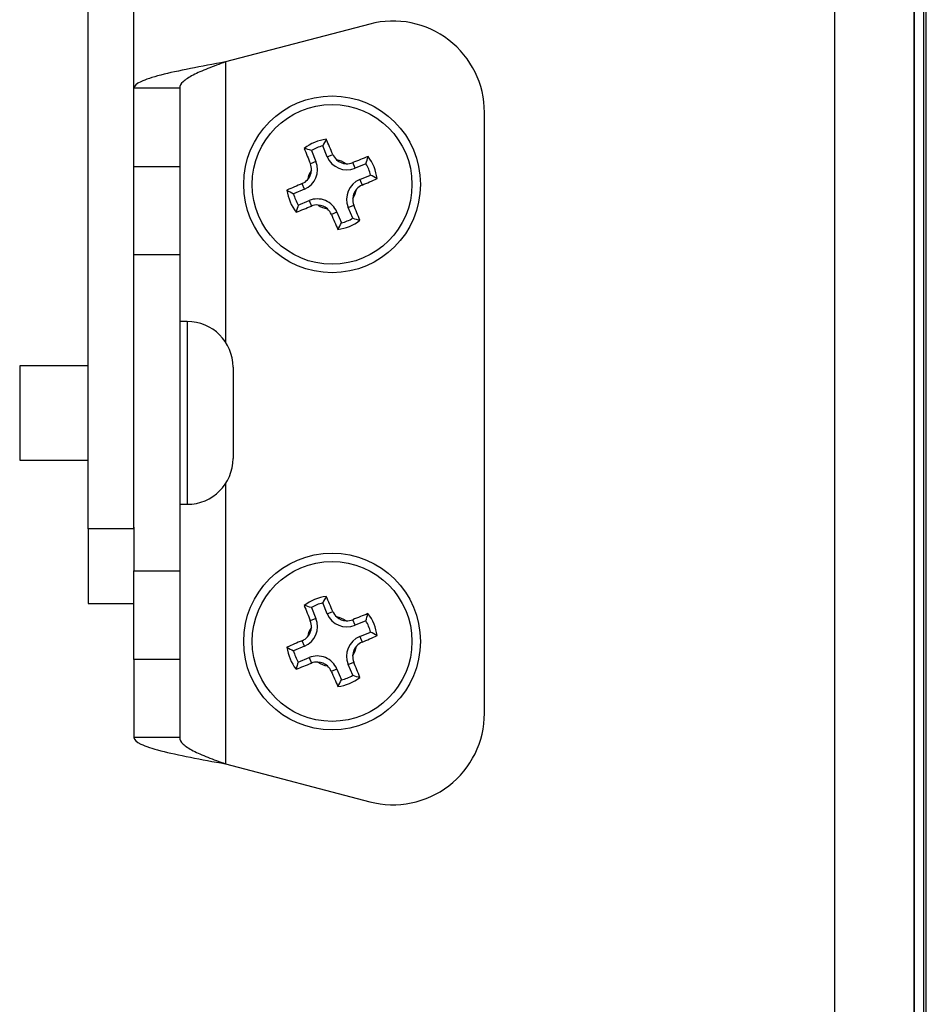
# Model space of a CAD drawing. Header units: inches. Extents: x 0 to 77643, y -44170 to 0.
# Tile 360 of 546: x 76172 to 76177.95, y -39557.85 to -39551.39. Entities that reach past the tile are written whole.
import ezdxf

# ---------------------------------------------------------------- set-up
doc = ezdxf.new("R2010")
doc.units = ezdxf.units.IN
doc.header["$MEASUREMENT"] = 0
doc.layers.get('0').update_dxf_attribs({"lineweight": 0})
doc.layers.add('FAKRO LOFT LADDERS', color=7, linetype='Continuous')

# ---------------------------------------------------------------- blocks, each defined once
blk = doc.blocks.new('A$C6AF374F8')
at = {"layer": 'FAKRO LOFT LADDERS', "color": 7, "linetype": 'Continuous'}
for p, q in [((707.346, 1575.321), (707.346, 2754.013)), ((707.5, 1575.167), (707.5, 2754.167)), ((706.696, 1575.971), (706.696, 2753.363)), ((706.696, 2753.363), (706.696, 1575.971)), ((701.5, 1581.167), (701.5, 2748.167)), ((652.5, 2186.563), (652.5, 2476.251)), ((655.5, 2186.563), (655.5, 2476.251)), ((670.975, 2219.689), (661.5, 2217.198)), ((661.5, 2217.198), (661.5, 2198.825)), ((658.5, 2215.476), (655.5, 2215.476)), ((658.5, 2215.476), (658.5, 2210.343)), ((678.5, 2174.448), (678.5, 2213.886)), ((667.146, 2211.387), (667.441, 2210.675)), ((668.181, 2210.982), (667.886, 2211.694)), ((668.181, 2210.982), (668.548, 2211.134)), ((655.5, 2210.343), (658.5, 2210.343)), ((658.5, 2210.343), (658.5, 2204.541)), ((667.441, 2210.675), (667.075, 2210.523)), ((670.01, 2210.225), (669.858, 2210.591)), ((670.721, 2210.52), (670.01, 2210.225)), ((670.317, 2209.485), (671.027, 2209.78)), ((670.317, 2209.485), (670.469, 2209.118)), ((666.685, 2208.846), (665.973, 2208.551)), ((666.685, 2208.846), (666.533, 2209.212)), ((666.281, 2207.811), (666.991, 2208.106)), ((666.991, 2208.106), (667.143, 2207.74)), ((669.56, 2207.656), (669.927, 2207.808)), ((669.854, 2206.947), (669.56, 2207.656)), ((668.82, 2207.349), (668.454, 2207.197)), ((668.82, 2207.349), (669.114, 2206.64)), ((658.5, 2204.541), (655.5, 2204.541)), ((658.5, 2204.541), (658.5, 2183.794)), ((659, 2200.167), (658.5, 2200.167)), ((659, 2200.167), (659, 2188.167)), ((648, 2197.267), (648, 2191.067)), ((652.5, 2197.267), (648, 2197.267)), ((662, 2197.167), (662, 2191.167)), ((648, 2191.067), (652.5, 2191.067)), ((661.5, 2189.509), (661.5, 2171.136)), ((658.5, 2188.167), (659, 2188.167)), ((652.5, 2186.563), (652.5, 2181.667)), ((655.5, 2186.563), (652.5, 2186.563)), ((655.5, 2186.666), (655.5, 2183.794)), ((655.5, 2183.794), (658.5, 2183.794)), ((655.5, 2177.991), (655.5, 2183.794)), ((658.5, 2183.794), (658.5, 2177.991)), ((652.5, 2181.667), (655.5, 2181.667)), ((668.18, 2180.985), (667.886, 2181.694)), ((667.146, 2181.387), (667.44, 2180.678)), ((668.18, 2180.985), (668.546, 2181.137)), ((667.44, 2180.678), (667.073, 2180.526)), ((670.009, 2180.228), (669.857, 2180.595)), ((670.719, 2180.523), (670.009, 2180.228)), ((670.315, 2179.488), (671.027, 2179.783)), ((666.683, 2178.849), (666.531, 2179.216)), ((670.315, 2179.488), (670.467, 2179.122)), ((666.683, 2178.849), (665.973, 2178.555)), ((655.5, 2177.991), (655.5, 2172.858)), ((658.5, 2177.991), (655.5, 2177.991)), ((658.5, 2177.991), (658.5, 2172.858)), ((666.279, 2177.814), (666.99, 2178.109)), ((666.99, 2178.109), (667.142, 2177.743)), ((669.559, 2177.66), (669.925, 2177.812)), ((668.819, 2177.353), (668.452, 2177.201)), ((668.819, 2177.353), (669.114, 2176.64)), ((669.854, 2176.947), (669.559, 2177.66)), ((658.5, 2172.858), (655.5, 2172.858)), ((661.5, 2171.136), (670.975, 2168.645))]:
    blk.add_line(p, q, dxfattribs=at)
for centre, radius in [((668.5, 2209.167), 5.8), ((668.5, 2209.167), 5.244), ((668.5, 2179.167), 5.8), ((668.5, 2179.167), 5.244)]:
    blk.add_circle(centre, radius, dxfattribs=at)
for centre, radius, start, end in [((672.5, 2213.886), 6, 0, 104.72873), ((668.5, 2209.167), 2.983, 97.30288, 127.74246), ((675.764, 2207.687), 8.839, 149.85398, 153.04177), ((555.88, 2163.262), 122.416, 23.02037, 23.52608), ((780.557, 2256.43), 122.416, 201.51927, 202.02497), ((664.415, 2202.981), 8.839, 72.00358, 75.19136), ((668.5, 2209.167), 2.601, 103.6614, 121.38395), ((669.474, 2211.518), 1.399, 202.52267, 292.52267), ((669.48, 2211.53), 1.013, 203.01686, 227.99224), ((668.5, 2209.167), 1.638, 55.61751, 79.36868), ((669.474, 2211.518), 1, 227.79609, 267.1901), ((715.753, 2097.137), 122.386, 111.51906, 112.02426), ((662.319, 2213.253), 8.835, 341.9829, 345.17292), ((668.5, 2209.167), 2.983, 7.2659, 37.70549), ((666.149, 2210.139), 1.399, 292.52267, 22.52267), ((668.5, 2209.167), 1.638, 145.67667, 169.42784), ((666.149, 2210.139), 1, 317.85525, 357.24926), ((666.133, 2210.142), 1.016, 357.08319, 21.99841), ((669.478, 2211.533), 1.016, 267.02502, 291.99678), ((668.5, 2209.167), 2.601, 13.61997, 31.34253), ((666.136, 2210.145), 1.013, 293.01753, 318.05137), ((670.853, 2208.192), 1.399, 112.52267, 202.52267), ((622.591, 2321.795), 122.427, 293.02135, 293.5259), ((667.016, 2201.899), 8.843, 59.83554, 63.02109), ((714.394, 2096.574), 122.386, 113.02109, 113.52628), ((668.5, 2209.167), 1.638, 325.78401, 349.20223), ((670.853, 2208.192), 1, 138.07936, 176.90689), ((670.865, 2208.186), 1.013, 113.01765, 138.27272), ((668.5, 2209.167), 2.983, 187.33986, 217.77944), ((669.976, 2216.428), 8.835, 239.87242, 243.06245), ((668.5, 2209.167), 2.601, 193.70282, 211.42538), ((667.527, 2206.813), 1.399, 22.52267, 112.52267), ((670.869, 2208.189), 1.016, 176.7492, 201.99138), ((674.692, 2205.082), 8.843, 162.02426, 165.20981), ((621.234, 2321.233), 122.427, 291.51945, 292.024), ((667.524, 2206.798), 1.016, 86.80733, 111.99299), ((668.5, 2209.167), 1.638, 235.84311, 259.26133), ((667.527, 2206.813), 1, 48.13846, 86.96599), ((667.521, 2206.801), 1.013, 23.01833, 48.33178), ((556.461, 2161.911), 122.397, 21.51924, 22.02329), ((781.102, 2255.065), 122.397, 203.02206, 203.52611), ((668.5, 2209.167), 2.601, 283.6614, 301.38395), ((672.585, 2215.354), 8.839, 252.00358, 255.19136), ((668.5, 2209.167), 2.983, 277.30288, 307.74246), ((661.236, 2210.647), 8.839, 329.85398, 333.04177), ((659, 2197.167), 3, 0, 90), ((659, 2191.167), 3, 270, 0), ((668.5, 2179.167), 2.983, 97.30288, 127.74246), ((668.5, 2179.167), 2.601, 103.6614, 121.38395), ((675.764, 2177.687), 8.839, 149.85398, 153.04177), ((555.898, 2133.269), 122.397, 23.02206, 23.52611), ((780.539, 2226.423), 122.397, 201.51924, 202.02329), ((664.415, 2172.981), 8.839, 72.00358, 75.19136), ((669.479, 2181.533), 1.013, 203.01833, 228.33178), ((666.147, 2180.142), 1.399, 292.52267, 22.52267), ((666.131, 2180.146), 1.016, 356.7492, 21.99138), ((669.473, 2181.521), 1.399, 202.52267, 292.52267), ((668.5, 2179.167), 1.638, 55.84311, 79.26133), ((669.473, 2181.521), 1, 228.13846, 266.96599), ((669.476, 2181.537), 1.016, 266.80733, 291.99299), ((715.766, 2067.102), 122.427, 111.51945, 112.024), ((662.308, 2183.252), 8.843, 342.02426, 345.20981), ((668.5, 2179.167), 2.601, 13.70282, 31.42538), ((668.5, 2179.167), 2.983, 7.33986, 37.77944), ((668.5, 2179.167), 1.638, 145.78401, 169.20223), ((666.147, 2180.142), 1, 318.07936, 356.90689), ((667.024, 2171.907), 8.835, 59.87242, 63.06245), ((714.409, 2066.539), 122.427, 113.02135, 113.5259), ((666.135, 2180.148), 1.013, 293.01765, 318.27272), ((670.851, 2178.196), 1.399, 112.52267, 202.52267), ((670.864, 2178.189), 1.013, 113.01753, 138.05137), ((622.606, 2291.761), 122.386, 293.02109, 293.52628), ((668.5, 2179.167), 2.983, 187.2659, 217.70549), ((669.984, 2186.435), 8.843, 239.83554, 243.02109), ((668.5, 2179.167), 2.601, 193.61997, 211.34253), ((668.5, 2179.167), 1.638, 325.67667, 349.42784), ((670.851, 2178.196), 1, 137.85525, 177.24926), ((674.681, 2175.082), 8.835, 161.9829, 165.17292), ((667.526, 2176.817), 1.399, 22.52267, 112.52267), ((667.522, 2176.801), 1.016, 87.02502, 111.99678), ((668.5, 2179.167), 1.638, 235.61751, 259.36868), ((667.526, 2176.817), 1, 47.79609, 87.1901), ((670.867, 2178.192), 1.016, 177.08319, 201.99841), ((556.443, 2131.904), 122.416, 21.51927, 22.02497), ((621.247, 2291.197), 122.386, 291.51906, 292.02426), ((667.52, 2176.805), 1.013, 23.01686, 47.99224), ((781.12, 2225.073), 122.416, 203.02037, 203.52608), ((668.5, 2179.167), 2.983, 277.30288, 307.74246), ((661.236, 2180.647), 8.839, 329.85398, 333.04177), ((668.5, 2179.167), 2.601, 283.6614, 301.38395), ((672.585, 2185.354), 8.839, 252.00358, 255.19136), ((672.5, 2174.448), 6, 255.27127, 0)]:
    blk.add_arc(centre, radius, start, end, dxfattribs=at)
for points in [[(661.5, 2217.198), (660.714, 2217.055), (659.93, 2216.911), (658.478, 2216.624), (657.813, 2216.481), (656.702, 2216.194), (656.257, 2216.05), (655.656, 2215.763), (655.5, 2215.62), (655.5, 2215.476)], [(661.5, 2217.198), (661.107, 2217.055), (660.715, 2216.911), (659.989, 2216.624), (659.656, 2216.481), (659.101, 2216.194), (658.879, 2216.05), (658.578, 2215.763), (658.5, 2215.62), (658.5, 2215.476)], [(655.5, 2172.858), (655.5, 2172.715), (655.656, 2172.571), (656.257, 2172.284), (656.702, 2172.141), (657.813, 2171.854), (658.478, 2171.71), (659.93, 2171.423), (660.714, 2171.28), (661.5, 2171.136)], [(658.5, 2172.858), (658.5, 2172.715), (658.578, 2172.571), (658.879, 2172.284), (659.101, 2172.141), (659.656, 2171.854), (659.989, 2171.71), (660.715, 2171.423), (661.107, 2171.28), (661.5, 2171.136)]]:
    blk.add_open_spline(points, degree=3, knots=[0, 0, 0, 0, 0.25, 0.25, 0.5, 0.5, 0.75, 0.75, 1, 1, 1, 1], dxfattribs=at)

msp = doc.modelspace()

# ---------------------------------------------------------------- block references
at = {"xscale": 0.1, "yscale": 0.1, "zscale": 0.1}
msp.add_blockref('A$C6AF374F8', (76107.1973, -39773.38402), dxfattribs=at)

doc.saveas('drawing.dxf')
